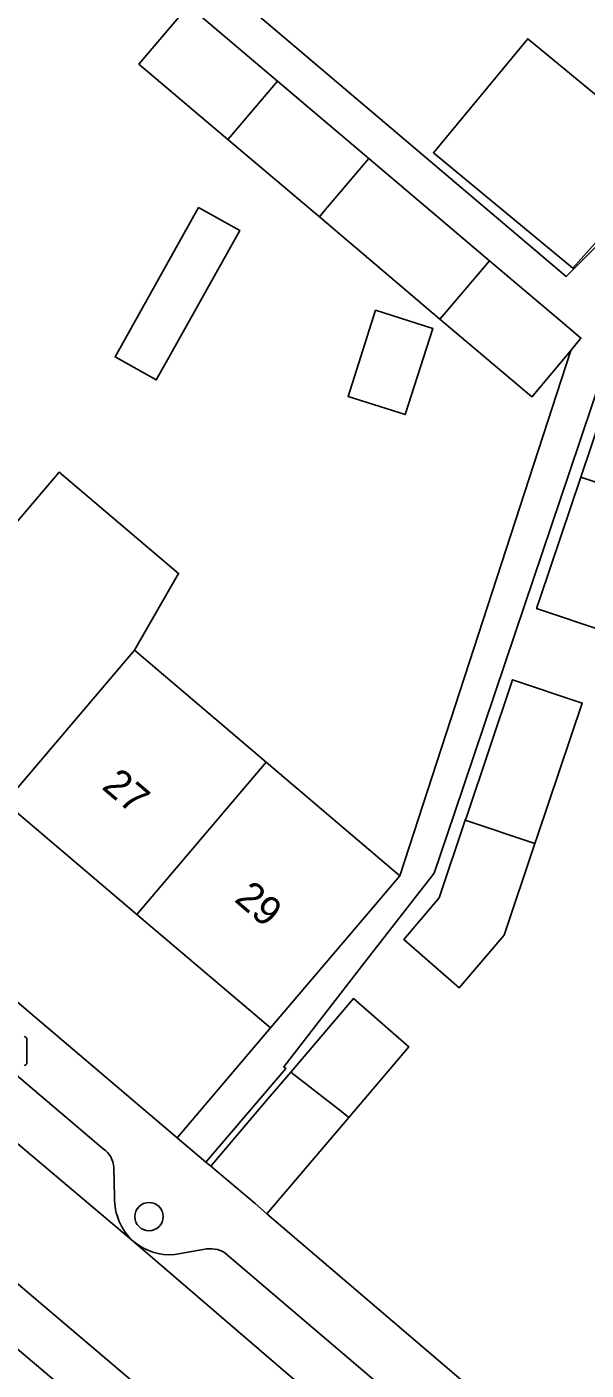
# Model space of a CAD drawing. Extents: x 162532 to 163264, y 381233 to 382042.
# Drawn here: x 163186.43 to 163205.75, y 381590.36 to 381636.8 of the extents above; entities that cross this region are included whole.
import ezdxf

# ---------------------------------------------------------------- set-up
doc = ezdxf.new("R2010")
doc.units = 0
for name, color, linetype in [('IMGEO_Boom', 7, 'Continuous'), ('IMGEO_Lichtpunt', 7, 'Continuous'), ('IMGEO_Pand', 7, 'Continuous'), ('IMGEO_Pand_nummerreeks', 7, 'Continuous'), ('IMGEO_Rijbaan_lokaal_open', 7, 'Continuous'), ('IMGEO_Voetpad_open', 7, 'Continuous')]:
    doc.layers.add(name, color=color, linetype=linetype)

msp = doc.modelspace()

# ---------------------------------------------------------------- linework, layer by layer
at = {"layer": 'IMGEO_Boom'}
msp.add_circle((163190.653, 381595.67), 0.489, dxfattribs=at)
at = {"layer": 'IMGEO_Lichtpunt'}
msp.add_line((163186.433, 381600.994), (163186.433, 381601.801), dxfattribs=at)
msp.add_line((163186.433, 381600.994), (163186.433, 381601.801), dxfattribs=at)
for centre, start, end in [((163186.339, 381601.801), 0, 90), ((163186.339, 381601.801), 0, 90), ((163186.339, 381600.994), 270, 0), ((163186.339, 381600.994), 270, 360)]:
    msp.add_arc(centre, 0.0946, start, end, dxfattribs=at)
at = {"layer": 'IMGEO_Pand'}
for points in [[(163193.375, 381632.907), (163190.301, 381635.511), (163192.013, 381637.526)], [(163192.013, 381637.526), (163195.086, 381634.923)], [(163207.411, 381633.352), (163207.761, 381633.063), (163206.733, 381630.076), (163205.297, 381628.462), (163200.477, 381632.448), (163203.737, 381636.391), (163207.411, 381633.352)], [(163193.375, 381632.907), (163193.52, 381633.078), (163195.086, 381634.923)], [(163195.086, 381634.923), (163198.248, 381632.244)], [(163196.538, 381630.229), (163193.375, 381632.907)], [(163198.248, 381632.244), (163196.683, 381630.4), (163196.538, 381630.229)], [(163198.248, 381632.244), (163202.416, 381628.714)], [(163192.366, 381630.559), (163193.789, 381629.764), (163191.23, 381625.182), (163190.902, 381624.596), (163189.479, 381625.391), (163192.366, 381630.559)], [(163200.704, 381626.699), (163196.538, 381630.229)], [(163202.416, 381628.714), (163200.85, 381626.871), (163200.704, 381626.699)], [(163202.416, 381628.714), (163205.154, 381626.394), (163205.574, 381626.039), (163205.221, 381625.613)], [(163198.474, 381627.005), (163200.454, 381626.376), (163199.508, 381623.394), (163197.528, 381624.023), (163198.474, 381627.005)], [(163205.221, 381625.613), (163203.918, 381624.045), (163203.885, 381624.005), (163203.802, 381624.076), (163200.704, 381626.699)], [(163205.574, 381621.229), (163207.027, 381625.539), (163209.433, 381624.732), (163207.981, 381620.422)], [(163185.603, 381619.116), (163187.551, 381621.41), (163191.674, 381617.903), (163190.151, 381615.248)], [(163207.981, 381620.422), (163206.547, 381616.169), (163206.45, 381615.881), (163204.044, 381616.689), (163204.172, 381617.067), (163205.574, 381621.229)], [(163207.981, 381620.422), (163207.595, 381620.552), (163207.448, 381620.601), (163205.574, 381621.229)], [(163185.682, 381609.986), (163190.151, 381615.248)], [(163190.151, 381615.248), (163194.699, 381611.381)], [(163201.58, 381609.378), (163201.616, 381609.485), (163203.215, 381614.23), (163205.622, 381613.423), (163204.065, 381608.803), (163203.986, 381608.569)], [(163194.699, 381611.381), (163190.231, 381606.12)], [(163194.699, 381611.381), (163199.319, 381607.452)], [(163190.231, 381606.12), (163185.682, 381609.986)], [(163203.986, 381608.569), (163202.918, 381605.403), (163201.367, 381603.578), (163199.453, 381605.254), (163200.674, 381606.69), (163201.58, 381609.378)], [(163203.986, 381608.569), (163201.58, 381609.378)], [(163199.319, 381607.452), (163198.089, 381606.004), (163194.85, 381602.194)], [(163194.85, 381602.194), (163190.231, 381606.12)], [(163195.547, 381600.66), (163197.715, 381603.21), (163199.629, 381601.534), (163197.559, 381599.099)], [(163192.786, 381597.412), (163194.695, 381599.672), (163195.547, 381600.66)], [(163195.547, 381600.66), (163197.298, 381599.301), (163197.559, 381599.099)], [(163197.559, 381599.099), (163194.728, 381595.768)], [(163194.728, 381595.768), (163194.315, 381596.121), (163192.786, 381597.412)]]:
    msp.add_lwpolyline(points, dxfattribs=at)
at = {"layer": 'IMGEO_Rijbaan_lokaal_open'}
for points in [[(163190.12, 381594.81), (163176.272, 381606.494), (163158.315, 381621.734)], [(163199.049, 381582.352), (163155.947, 381618.976)], [(163203.877, 381582.971), (163190.12, 381594.81)]]:
    msp.add_lwpolyline(points, dxfattribs=at)
at = {"layer": 'IMGEO_Voetpad_open'}
for points in [[(163220.342, 381656.94), (163212.9, 381648.115), (163207.227, 381631.126), (163206.97, 381630.457), (163206.785, 381630.042), (163206.134, 381629.238), (163205.068, 381628.172), (163172.708, 381655.616)], [(163221.374, 381656.062), (163214.196, 381647.625), (163214.001, 381647.024), (163213.833, 381647.081), (163212.71, 381643.748), (163210.663, 381637.676), (163208.69, 381631.823), (163207.189, 381627.369), (163205.166, 381621.366), (163203.636, 381616.826), (163201.208, 381609.622), (163200.509, 381607.549), (163198.114, 381604.462), (163195.307, 381600.846), (163195.38, 381600.79), (163192.617, 381597.555)], [(163205.221, 381625.613), (163199.319, 381607.452)], [(163180.931, 381607.482), (163184.651, 381604.323), (163186.72, 381602.564), (163191.624, 381598.399)], [(163179.293, 381606.322), (163189.073, 381598.019)], [(163170.16, 381604.607), (163195.817, 381582.862)], [(163191.624, 381598.399), (163194.85, 381602.194)], [(163191.624, 381598.399), (163192.617, 381597.555)], [(163192.617, 381597.555), (163192.786, 381597.412)], [(163189.442, 381597.368), (163189.46, 381596.341)], [(163194.728, 381595.768), (163206.962, 381585.303)], [(163191.541, 381594.358), (163192.528, 381594.532)], [(163193.287, 381594.411), (163203.47, 381585.723)]]:
    msp.add_lwpolyline(points, dxfattribs=at)
for centre, radius, start, end in [((163188.573, 381597.305), 0.871, 4.1199, 54.971), ((163191.45, 381596.291), 1.99, 178.5602, 228.0807), ((163191.382, 381596.317), 1.965, 230.0623, 274.6474), ((163192.768, 381593.593), 0.969, 57.569, 104.3152)]:
    msp.add_arc(centre, radius, start, end, dxfattribs=at)

# ---------------------------------------------------------------- texts
at = {"layer": 'IMGEO_Pand_nummerreeks'}
for s, p in [('27', (163188.985, 381610.486)), ('29', (163193.563, 381606.594))]:
    msp.add_text(s, height=1, rotation=319.6364, dxfattribs=at).set_placement(p)

doc.saveas('drawing.dxf')
